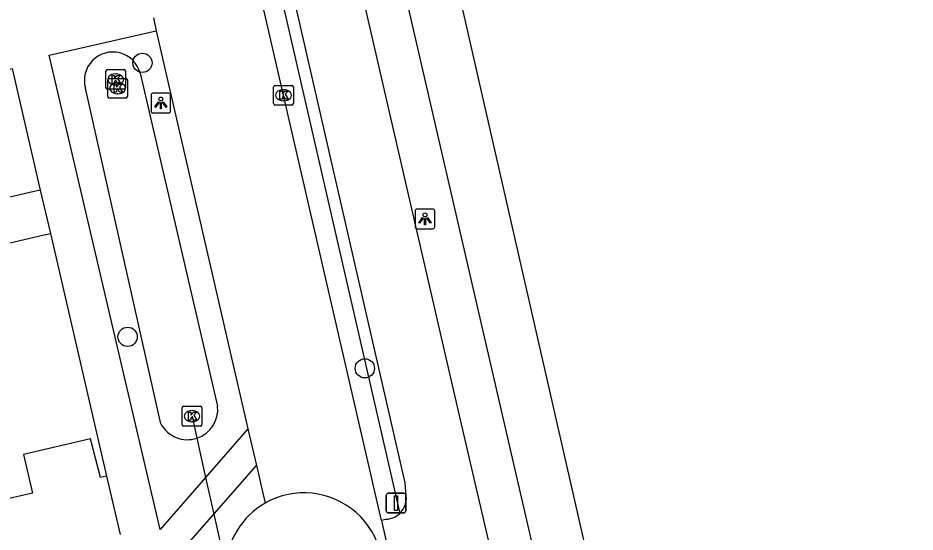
# Model space of a CAD drawing. Extents: x 156414 to 157775, y 382335 to 383765.
# Drawn here: x 157303.28 to 157348.84, y 383293.37 to 383319.48 of the extents above; entities that cross this region are included whole.
import ezdxf

# ---------------------------------------------------------------- set-up
doc = ezdxf.new("R2010")
doc.units = 0
for name, color, linetype in [('IMGEO_Berm_groen', 7, 'Continuous'), ('IMGEO_Boom', 7, 'Continuous'), ('IMGEO_Duiker', 7, 'Continuous'), ('IMGEO_Fietspad_gesloten', 7, 'Continuous'), ('IMGEO_Greppel_droge_sloot', 7, 'Continuous'), ('IMGEO_Haag', 7, 'Continuous'), ('IMGEO_Kolk', 7, 'Continuous'), ('IMGEO_Lichtpunt', 7, 'Continuous'), ('IMGEO_Muur', 7, 'Continuous'), ('IMGEO_Pand', 7, 'Continuous'), ('IMGEO_Rijbaan_lokaal_gesloten', 7, 'Continuous'), ('IMGEO_Rijbaan_lokaal_open', 7, 'Continuous'), ('IMGEO_Verkeersbordpaal', 7, 'Continuous'), ('IMGEO_Voetpad_open', 7, 'Continuous')]:
    doc.layers.add(name, color=color, linetype=linetype)

msp = doc.modelspace()

# ---------------------------------------------------------------- linework, layer by layer
at = {"layer": 'IMGEO_Berm_groen'}
msp.add_lwpolyline([(157348.843, 383245.563), (157347.769, 383245.276), (157345.573, 383244.458), (157343.733, 383243.694), (157341.69, 383250.601), (157320.509, 383343.451)], dxfattribs=at)
at = {"layer": 'IMGEO_Boom'}
for centre in [(157309.607, 383317.204), (157308.855, 383303.287), (157320.903, 383301.687)]:
    msp.add_circle(centre, 0.489, dxfattribs=at)
at = {"layer": 'IMGEO_Duiker'}
msp.add_lwpolyline([(157312.125, 383299.258), (157312.374, 383298.14), (157312.816, 383296.15), (157313.231, 383294.284), (157313.835, 383291.567), (157314.303, 383289.463), (157315.104, 383285.859), (157315.735, 383283.019), (157315.947, 383282.066)], dxfattribs=at)
at = {"layer": 'IMGEO_Fietspad_gesloten'}
for points in [[(157340.814, 383234.484), (157340.497, 383235.719), (157325.761, 383299.078), (157271.348, 383534.914)], [(157317.295, 383320.474), (157322.932, 383295.877), (157323.007, 383295.011)], [(157322.004, 383294.025), (157321.748, 383293.967)]]:
    msp.add_lwpolyline(points, dxfattribs=at)
for centre, radius, start, end in [((157321.927, 383295.102), 1.084, 313.5604, 355.1737), ((157321.929, 383295.111), 1.089, 273.9374, 313.1598)]:
    msp.add_arc(centre, radius, start, end, dxfattribs=at)
at = {"layer": 'IMGEO_Greppel_droge_sloot'}
for points in [[(157309.493, 383316.683), (157313.422, 383299.763)], [(157310.546, 383298.873), (157306.713, 383315.916)]]:
    msp.add_lwpolyline(points, dxfattribs=at)
for centre, radius, start, end in [((157308.1, 383316.31), 1.442, 14.9971, 195.8512), ((157311.903, 383299.594), 1.528, 287.9506, 6.3473), ((157311.895, 383299.592), 1.529, 208.0476, 288.2523)]:
    msp.add_arc(centre, radius, start, end, dxfattribs=at)
at = {"layer": 'IMGEO_Haag'}
msp.add_lwpolyline([(157316.71, 383320.339), (157322.674, 383294.317)], dxfattribs=at)
at = {"layer": 'IMGEO_Kolk'}
for p, q in [((157307.752, 383315.934), (157307.752, 383316.786)), ((157307.827, 383316.86), (157308.679, 383316.86)), ((157308.24, 383316.64), (157308.265, 383316.64)), ((157308.753, 383316.786), (157308.753, 383315.934)), ((157307.843, 383315.488), (157307.843, 383316.34)), ((157307.918, 383316.414), (157308.77, 383316.414)), ((157308.331, 383316.194), (157308.356, 383316.194)), ((157308.844, 383316.34), (157308.844, 383315.488)), ((157308.679, 383315.86), (157307.827, 383315.86)), ((157308.263, 383316.08), (157308.238, 383316.08)), ((157316.271, 383315.132), (157316.271, 383315.984)), ((157316.346, 383316.058), (157317.198, 383316.058)), ((157316.759, 383315.838), (157316.784, 383315.838)), ((157317.272, 383315.984), (157317.272, 383315.132)), ((157308.77, 383315.414), (157307.918, 383315.414)), ((157308.354, 383315.634), (157308.329, 383315.634)), ((157316.782, 383315.278), (157316.757, 383315.278)), ((157317.198, 383315.058), (157316.346, 383315.058)), ((157311.699, 383299.758), (157312.551, 383299.758)), ((157311.624, 383298.832), (157311.624, 383299.684)), ((157312.112, 383299.538), (157312.137, 383299.538)), ((157312.625, 383299.684), (157312.625, 383298.832)), ((157312.135, 383298.978), (157312.11, 383298.978)), ((157312.551, 383298.758), (157311.699, 383298.758))]:
    msp.add_line(p, q, dxfattribs=at)
for points in [[(157307.752, 383315.934), (157307.752, 383316.786)], [(157307.827, 383316.86), (157308.679, 383316.86)], [(157308.753, 383316.786), (157308.753, 383315.934)], [(157307.843, 383315.488), (157307.843, 383316.34)], [(157307.918, 383316.414), (157308.77, 383316.414)], [(157308.073, 383316.56), (157308.196, 383316.56), (157308.196, 383316.409), (157308.326, 383316.56), (157308.49, 383316.56), (157308.344, 383316.409), (157308.497, 383316.16), (157308.345, 383316.16), (157308.26, 383316.324), (157308.196, 383316.257), (157308.196, 383316.16), (157308.073, 383316.16), (157308.073, 383316.56)], [(157308.844, 383316.34), (157308.844, 383315.488)], [(157308.679, 383315.86), (157307.827, 383315.86)], [(157308.164, 383316.114), (157308.287, 383316.114), (157308.287, 383315.963), (157308.417, 383316.114), (157308.581, 383316.114), (157308.435, 383315.963), (157308.588, 383315.714), (157308.436, 383315.714), (157308.351, 383315.878), (157308.287, 383315.811), (157308.287, 383315.714), (157308.164, 383315.714), (157308.164, 383316.114)], [(157316.271, 383315.132), (157316.271, 383315.984)], [(157316.346, 383316.058), (157317.198, 383316.058)], [(157316.592, 383315.758), (157316.715, 383315.758), (157316.715, 383315.607), (157316.845, 383315.758), (157317.009, 383315.758), (157316.863, 383315.607), (157317.016, 383315.358), (157316.864, 383315.358), (157316.779, 383315.522), (157316.715, 383315.455), (157316.715, 383315.358), (157316.592, 383315.358), (157316.592, 383315.758)], [(157317.272, 383315.984), (157317.272, 383315.132)], [(157308.77, 383315.414), (157307.918, 383315.414)], [(157317.198, 383315.058), (157316.346, 383315.058)], [(157311.699, 383299.758), (157312.551, 383299.758)], [(157311.624, 383298.832), (157311.624, 383299.684)], [(157311.945, 383299.458), (157312.068, 383299.458), (157312.068, 383299.307), (157312.198, 383299.458), (157312.362, 383299.458), (157312.216, 383299.307), (157312.369, 383299.058), (157312.217, 383299.058), (157312.132, 383299.222), (157312.068, 383299.155), (157312.068, 383299.058), (157311.945, 383299.058), (157311.945, 383299.458)], [(157312.625, 383299.684), (157312.625, 383298.832)], [(157312.551, 383298.758), (157311.699, 383298.758)]]:
    msp.add_lwpolyline(points, dxfattribs=at)
for centre, start, end in [((157307.829, 383316.784), 91.552, 178.448), ((157307.829, 383316.784), 91.552, 178.448), ((157308.677, 383316.784), 1.552, 88.448), ((157308.677, 383316.784), 1.552, 88.448), ((157307.92, 383316.338), 91.552, 178.448), ((157307.92, 383316.338), 91.552, 178.448), ((157308.768, 383316.338), 1.552, 88.448), ((157308.768, 383316.338), 1.552, 88.448), ((157307.829, 383315.936), 181.552, 268.448), ((157307.829, 383315.936), 181.552, 268.448), ((157308.677, 383315.936), 271.552, 358.448), ((157308.677, 383315.936), 271.552, 358.448), ((157316.348, 383315.982), 91.552, 178.448), ((157316.348, 383315.982), 91.552, 178.448), ((157317.196, 383315.982), 1.552, 88.448), ((157317.196, 383315.982), 1.552, 88.448), ((157307.92, 383315.49), 181.552, 268.448), ((157307.92, 383315.49), 181.552, 268.448), ((157308.768, 383315.49), 271.552, 358.448), ((157308.768, 383315.49), 271.552, 358.448), ((157316.348, 383315.134), 181.552, 268.448), ((157316.348, 383315.134), 181.552, 268.448), ((157317.196, 383315.134), 271.552, 358.448), ((157317.196, 383315.134), 271.552, 358.448), ((157311.701, 383299.682), 91.552, 178.448), ((157311.701, 383299.682), 91.552, 178.448), ((157312.549, 383299.682), 1.552, 88.448), ((157312.549, 383299.682), 1.552, 88.448), ((157311.701, 383298.834), 181.552, 268.448), ((157311.701, 383298.834), 181.552, 268.448), ((157312.549, 383298.834), 271.552, 358.448), ((157312.549, 383298.834), 271.552, 358.448)]:
    msp.add_arc(centre, 0.0765, start, end, dxfattribs=at)
for centre, major_axis, ratio, start_param, end_param in [((157308.239, 383316.36), (-0.387, 0.002), 0.722429, 4.712389, 7.853982), ((157308.264, 383316.36), (-0.39, 0.002), 0.717154, 1.570796, 4.712389), ((157308.33, 383315.914), (-0.387, 0.002), 0.722429, 4.712389, 7.853982), ((157308.355, 383315.914), (-0.39, 0.002), 0.717154, 1.570796, 4.712389), ((157316.758, 383315.558), (-0.387, 0.002), 0.722429, 4.712389, 7.853982), ((157316.783, 383315.558), (-0.39, 0.002), 0.717154, 1.570796, 4.712389), ((157312.111, 383299.258), (-0.387, 0.002), 0.722429, 4.712389, 7.853982), ((157312.136, 383299.258), (-0.39, 0.002), 0.717154, 1.570796, 4.712389)]:
    msp.add_ellipse(centre, major_axis=major_axis, ratio=ratio, start_param=start_param, end_param=end_param, dxfattribs=at)
at = {"layer": 'IMGEO_Lichtpunt'}
for p, q in [((157310.043, 383315.566), (157310.043, 383314.759)), ((157310.043, 383315.566), (157310.043, 383314.759)), ((157310.945, 383315.661), (157310.137, 383315.661)), ((157310.945, 383315.661), (157310.137, 383315.661)), ((157311.039, 383314.759), (157311.039, 383315.566)), ((157311.039, 383314.759), (157311.039, 383315.566)), ((157310.137, 383314.665), (157310.945, 383314.665)), ((157310.137, 383314.665), (157310.945, 383314.665)), ((157324.358, 383309.775), (157323.55, 383309.775)), ((157324.358, 383309.775), (157323.55, 383309.775)), ((157323.456, 383309.68), (157323.456, 383308.873)), ((157323.456, 383309.68), (157323.456, 383308.873)), ((157324.452, 383308.873), (157324.452, 383309.68)), ((157324.452, 383308.873), (157324.452, 383309.68)), ((157323.55, 383308.779), (157324.358, 383308.779)), ((157323.55, 383308.779), (157324.358, 383308.779))]:
    msp.add_line(p, q, dxfattribs=at)
for points in [[(157310.417, 383315.23), (157310.456, 383315.202), (157310.268, 383314.94), (157310.23, 383314.967), (157310.417, 383315.23)], [(157310.629, 383315.202), (157310.667, 383315.229), (157310.854, 383314.967), (157310.815, 383314.939), (157310.629, 383315.202)], [(157310.519, 383315.182), (157310.566, 383315.182), (157310.566, 383314.86), (157310.519, 383314.86), (157310.519, 383315.182)], [(157323.83, 383309.344), (157323.869, 383309.316), (157323.681, 383309.054), (157323.643, 383309.081), (157323.83, 383309.344)], [(157323.932, 383309.296), (157323.979, 383309.296), (157323.979, 383308.974), (157323.932, 383308.974), (157323.932, 383309.296)], [(157324.042, 383309.316), (157324.08, 383309.343), (157324.267, 383309.081), (157324.228, 383309.053), (157324.042, 383309.316)]]:
    msp.add_lwpolyline(points, dxfattribs=at)
for centre in [(157310.542, 383315.364), (157323.955, 383309.478)]:
    msp.add_circle(centre, 0.0994, dxfattribs=at)
for centre, start, end in [((157310.137, 383315.566), 90, 180), ((157310.137, 383315.566), 90, 180), ((157310.945, 383315.566), 0, 90), ((157310.945, 383315.566), 0, 90), ((157310.137, 383314.759), 180, 270), ((157310.137, 383314.759), 180, 270), ((157310.945, 383314.759), 270, 0), ((157310.945, 383314.759), 270, 360), ((157323.55, 383309.68), 90, 180), ((157323.55, 383309.68), 90, 180), ((157324.358, 383309.68), 0, 90), ((157324.358, 383309.68), 0, 90), ((157323.55, 383308.873), 180, 270), ((157323.55, 383308.873), 180, 270), ((157324.358, 383308.873), 270, 0), ((157324.358, 383308.873), 270, 360)]:
    msp.add_arc(centre, 0.0946, start, end, dxfattribs=at)
at = {"layer": 'IMGEO_Muur'}
msp.add_lwpolyline([(157304.412, 383310.741), (157304.931, 383308.541)], dxfattribs=at)
at = {"layer": 'IMGEO_Pand'}
for points in [[(157307.783, 383296.216), (157307.473, 383296.144), (157306.971, 383298.11), (157303.572, 383297.318), (157304.03, 383295.351), (157302.832, 383295.072), (157297.192, 383293.757), (157297.104, 383294.103), (157297.676, 383294.248), (157296.483, 383299.456), (157298.375, 383299.881), (157296.32, 383308.859), (157289.106, 383307.208), (157287.865, 383312.624), (157287.638, 383313.613), (157299.154, 383316.273), (157299.334, 383315.493), (157302.802, 383316.294), (157302.676, 383316.84), (157302.99, 383316.923)], [(157302.99, 383316.923), (157304.412, 383310.741)], [(157304.412, 383310.741), (157304.101, 383310.668), (157301.245, 383310.012), (157301.765, 383307.809), (157304.62, 383308.469), (157304.931, 383308.541)], [(157304.931, 383308.541), (157307.783, 383296.216)]]:
    msp.add_lwpolyline(points, dxfattribs=at)
at = {"layer": 'IMGEO_Rijbaan_lokaal_gesloten'}
for points in [[(157321.748, 383293.967), (157315.72, 383320.111)], [(157310.172, 383319.483), (157310.301, 383318.826)], [(157310.301, 383318.826), (157314.964, 383298.621)], [(157314.964, 383298.621), (157315.401, 383296.758)], [(157315.401, 383296.758), (157315.834, 383294.842)], [(157321.748, 383293.967), (157322.465, 383290.792)]]:
    msp.add_lwpolyline(points, dxfattribs=at)
at = {"layer": 'IMGEO_Rijbaan_lokaal_open'}
msp.add_lwpolyline([(157311.911, 383286.975), (157310.859, 383291.579), (157315.401, 383296.758)], dxfattribs=at)
for centre, radius, start, end in [((157317.809, 383291.354), 4.008, 266.7106, 119.5187), ((157317.835, 383291.373), 4.004, 119.9744, 177.2273)]:
    msp.add_arc(centre, radius, start, end, dxfattribs=at)
at = {"layer": 'IMGEO_Verkeersbordpaal'}
for p, q in [((157321.992, 383294.445), (157321.992, 383295.245)), ((157321.992, 383295.245), (157321.992, 383294.445)), ((157322.092, 383295.345), (157322.882, 383295.345)), ((157322.882, 383295.345), (157322.092, 383295.345)), ((157322.982, 383295.245), (157322.982, 383294.445)), ((157322.982, 383294.445), (157322.982, 383295.245)), ((157322.882, 383294.345), (157322.092, 383294.345)), ((157322.092, 383294.345), (157322.882, 383294.345))]:
    msp.add_line(p, q, dxfattribs=at)
msp.add_lwpolyline([(157322.412, 383295.22), (157322.562, 383295.22), (157322.562, 383294.47), (157322.412, 383294.47), (157322.412, 383295.22)], dxfattribs=at)
for centre, start, end in [((157322.092, 383295.245), 90, 180), ((157322.092, 383295.245), 90, 180), ((157322.882, 383295.245), 0, 90), ((157322.882, 383295.245), 360, 90), ((157322.092, 383294.445), 180, 270), ((157322.092, 383294.445), 180, 270), ((157322.882, 383294.445), 270, 0), ((157322.882, 383294.445), 270, 0)]:
    msp.add_arc(centre, 0.1, start, end, dxfattribs=at)
at = {"layer": 'IMGEO_Voetpad_open'}
for points in [[(157308.865, 383381.662), (157339.251, 383250.067), (157342.718, 383234.919), (157340.814, 383234.484)], [(157314.964, 383298.621), (157312.816, 383296.15), (157310.507, 383293.494), (157304.876, 383317.589), (157310.301, 383318.826)], [(157304.412, 383310.741), (157304.931, 383308.541)], [(157307.783, 383296.216), (157308.468, 383293.25)]]:
    msp.add_lwpolyline(points, dxfattribs=at)

doc.saveas('drawing.dxf')
